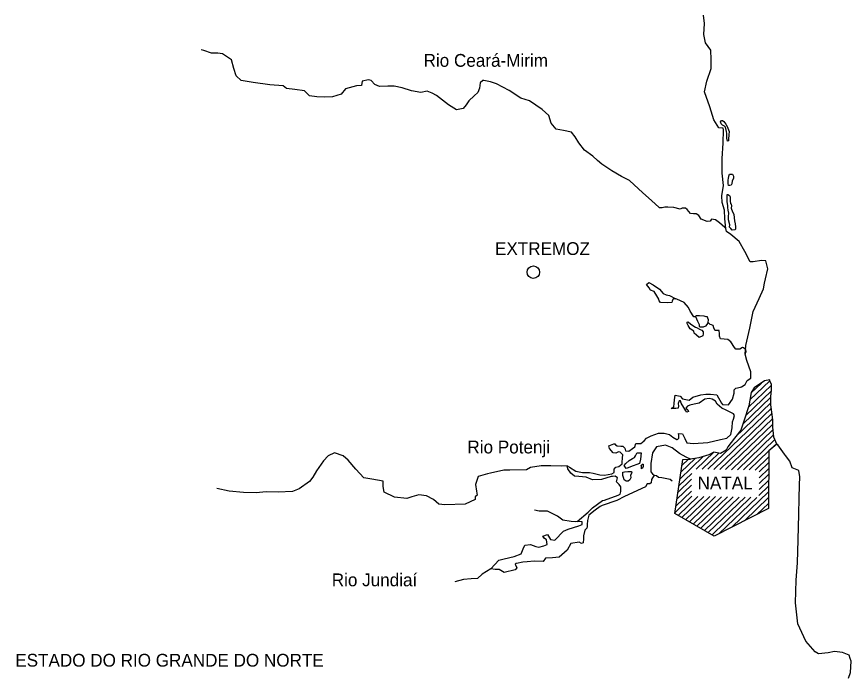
# Model space of a CAD drawing. Extents: x 662444 to 1640468, y 7452018 to 9606170.
# Drawn here: x 1550216 to 1595229, y 9338734 to 9374367 of the extents above; entities that cross this region are included whole.
import ezdxf

# ---------------------------------------------------------------- set-up
doc = ezdxf.new("R2010")
doc.units = 0
for name, color, linetype in [('Level 1', 7, 'Continuous'), ('Level 2', 7, 'Continuous'), ('Level 3', 7, 'Continuous')]:
    doc.layers.add(name, color=color, linetype=linetype)

msp = doc.modelspace()

# ---------------------------------------------------------------- linework, layer by layer
at = {"layer": 'Level 1'}
for points in [[(1586309, 9353259), (1586420, 9353167), (1586449, 9353069), (1586352, 9353030), (1586313, 9353105), (1586188, 9353286), (1586056, 9353526), (1586019, 9353640), (1585946, 9353650), (1585894, 9353497), (1585906, 9353358), (1585888, 9353253), (1585855, 9353246), (1585765, 9353231), (1585522, 9353237), (1585654, 9353323), (1585683, 9353502), (1585687, 9353705), (1585734, 9353949), (1586001, 9353902), (1586128, 9353752), (1586491, 9353687), (1586681, 9353853), (1587106, 9353974), (1587390, 9353999), (1587634, 9354002), (1587974, 9353978), (1588221, 9353524), (1588276, 9353458), (1588600, 9353425), (1588820, 9353738), (1588908, 9354054), (1588914, 9354249), (1589005, 9354336), (1589250, 9354379), (1589307, 9354410), (1589496, 9354536), (1589616, 9354745), (1589806, 9354870), (1589806, 9355205), (1589587, 9355821), (1589506, 9356157), (1589543, 9356636), (1589753, 9357568), (1589938, 9358468), (1590257, 9359170), (1590498, 9359693), (1590554, 9359994), (1590600, 9360228), (1590727, 9360764), (1590626, 9361197), (1590391, 9361210), (1589943, 9361148), (1589781, 9361136), (1589495, 9361705), (1589176, 9362241), (1588740, 9362626), (1588501, 9362786), (1588464, 9362934), (1588405, 9363457), (1588385, 9363938), (1588264, 9364340), (1588249, 9364699), (1588330, 9365266), (1588257, 9365928), (1588261, 9366710), (1588314, 9367539), (1588341, 9368273), (1588310, 9368354), (1588076, 9368376), (1587819, 9368797), (1587602, 9369503), (1587306, 9370316), (1587443, 9370892), (1587663, 9371579), (1587675, 9372067), (1587655, 9372564), (1587365, 9372961), (1587271, 9373412), (1587311, 9374006), (1587250, 9374455)], [(1588464, 9362934), (1588417, 9362992), (1588123, 9363244), (1587908, 9363411), (1587683, 9363449), (1587615, 9363344), (1587453, 9363324), (1587131, 9363446), (1586999, 9363652), (1586863, 9363729), (1586717, 9363740), (1586554, 9363744), (1586373, 9363960), (1586286, 9364036), (1586099, 9364032), (1585993, 9363986), (1585655, 9364074), (1585338, 9364090), (1585169, 9364086), (1585030, 9364057), (1584867, 9364052), (1584844, 9364086), (1584463, 9364437), (1583972, 9364888), (1583513, 9365305), (1583259, 9365540), (1582843, 9365744), (1582307, 9366050), (1581781, 9366405), (1581543, 9366614), (1581289, 9366839), (1580835, 9367168), (1580537, 9367557), (1580343, 9367887), (1580130, 9368136), (1579710, 9368227), (1579315, 9368302), (1579039, 9368626), (1578912, 9369036), (1578564, 9369361), (1577877, 9369825), (1577403, 9369966), (1576773, 9370381), (1576100, 9370746), (1575763, 9370859), (1575416, 9370925), (1575351, 9370926), (1575218, 9370807), (1575171, 9370515), (1575092, 9370281), (1574892, 9370098), (1574594, 9369836), (1574450, 9369620), (1574292, 9369419), (1573941, 9369338), (1573510, 9369616), (1572850, 9370112), (1572618, 9370248), (1572360, 9370351), (1572019, 9370286), (1571518, 9370370), (1571003, 9370529), (1570575, 9370612), (1570227, 9370620), (1569781, 9370606), (1569540, 9370708), (1569334, 9370925), (1569190, 9370961), (1568855, 9370888), (1568809, 9370660), (1568541, 9370634), (1567945, 9370469), (1567712, 9370197), (1567245, 9370037), (1566807, 9370030), (1566403, 9370039), (1566015, 9370105), (1565738, 9370372), (1565213, 9370449), (1564768, 9370500), (1564593, 9370634), (1563865, 9370692), (1562968, 9370810), (1562323, 9370923), (1562045, 9371181), (1561934, 9371574), (1561799, 9372041), (1561321, 9372362), (1561062, 9372400), (1560730, 9372407), (1560304, 9372539), (1560167, 9372583)], [(1588500, 9368171), (1588442, 9368417), (1588386, 9368467), (1588290, 9368509), (1588211, 9368592), (1588173, 9368692), (1588224, 9368764), (1588289, 9368763), (1588352, 9368720), (1588470, 9368570), (1588540, 9368447), (1588639, 9368168), (1588626, 9367996), (1588612, 9367769), (1588610, 9367671), (1588544, 9367657), (1588524, 9367820), (1588522, 9368064), (1588500, 9368171)], [(1588580, 9365571), (1588607, 9365643), (1588618, 9365773), (1588652, 9365870), (1588750, 9365876), (1588815, 9365874), (1588878, 9365767), (1588874, 9365645), (1588806, 9365508), (1588777, 9365346), (1588744, 9365282), (1588678, 9365258), (1588613, 9365253), (1588591, 9365366), (1588580, 9365571)], [(1588661, 9363011), (1588680, 9363132), (1588606, 9363412), (1588610, 9363590), (1588615, 9363762), (1588579, 9363925), (1588575, 9364080), (1588569, 9364177), (1588526, 9364374), (1588529, 9364505), (1588531, 9364619), (1588536, 9364774), (1588567, 9364772), (1588664, 9364721), (1588687, 9364648), (1588698, 9364443), (1588709, 9364273), (1588742, 9364272), (1588772, 9364173), (1588752, 9364043), (1588828, 9363845), (1588898, 9363714), (1588917, 9363526), (1588929, 9363355), (1588973, 9363191), (1588986, 9363028), (1588991, 9362929), (1588965, 9362865), (1588802, 9362845), (1588724, 9362936), (1588661, 9363011)], [(1586841, 9358183), (1586737, 9358185), (1586533, 9358483), (1586457, 9358681), (1586212, 9358946), (1585828, 9359135), (1585763, 9359145), (1585617, 9359148), (1585573, 9359019), (1585547, 9358954), (1585312, 9358935), (1584932, 9358960), (1584869, 9359035), (1584855, 9359125), (1584746, 9359307), (1584598, 9359546), (1584397, 9359608), (1584319, 9359748), (1584177, 9359914), (1584310, 9360025), (1584542, 9359898), (1584884, 9359670), (1585082, 9359438), (1585242, 9359369), (1585419, 9359332), (1585763, 9359145)], [(1589506, 9356157), (1589566, 9356302), (1589546, 9356424), (1589410, 9356510), (1589353, 9356518), (1589221, 9356432), (1588994, 9356437), (1588924, 9356529), (1588737, 9356826), (1588562, 9356961), (1588174, 9356994), (1588112, 9357127), (1588115, 9357265), (1588096, 9357436), (1587909, 9357441), (1587877, 9357458), (1587815, 9357589), (1587778, 9357712), (1587682, 9357748), (1587626, 9357765), (1587522, 9357849), (1587490, 9357850), (1587440, 9357770), (1587372, 9357681), (1587248, 9357619), (1587086, 9357623), (1587047, 9357656), (1587048, 9357689), (1587042, 9357754), (1586948, 9357920), (1586895, 9358051), (1586857, 9358150), (1586841, 9358183), (1586868, 9358247), (1587038, 9358251), (1587272, 9358237), (1587385, 9358195), (1587450, 9358192), (1587481, 9358127), (1587510, 9358037), (1587490, 9357850)], [(1586533, 9357539), (1586432, 9357703), (1586379, 9357827), (1586372, 9357892), (1586437, 9357907), (1586580, 9357789), (1586835, 9357613), (1586875, 9357595), (1587083, 9357493), (1587164, 9357466), (1587234, 9357367), (1587231, 9357261), (1587229, 9357155), (1587032, 9357062), (1586872, 9357188), (1586754, 9357297), (1586732, 9357412), (1586533, 9357539)], [(1592449, 9349554), (1592392, 9349881), (1592048, 9350036), (1591911, 9350390), (1591676, 9350697), (1591621, 9350779), (1591261, 9351269), (1591221, 9351310), (1591053, 9351688), (1590994, 9352244), (1591004, 9352627), (1590943, 9353043), (1590895, 9353436), (1590891, 9353883), (1590924, 9354217), (1590916, 9354552), (1590831, 9354716), (1590833, 9354781), (1590556, 9354723), (1589994, 9354346), (1589834, 9354105), (1589702, 9353375), (1589446, 9352607), (1589278, 9352073), (1588927, 9351633), (1588566, 9351162), (1588472, 9350984), (1588175, 9350804), (1587821, 9350885), (1587549, 9350730), (1587002, 9350571), (1586562, 9350500), (1586322, 9350612), (1585970, 9350807), (1585564, 9351118), (1585202, 9351257), (1584730, 9351171), (1584503, 9350842), (1584423, 9350258), (1584415, 9349964), (1584411, 9349818), (1584498, 9349702), (1584601, 9349634), (1584449, 9349410), (1584429, 9349231), (1584362, 9349167), (1584217, 9349171), (1584123, 9349010), (1582998, 9348483), (1582580, 9348273), (1581795, 9347998), (1581687, 9347944), (1581415, 9347755), (1581076, 9347478), (1581003, 9347194), (1580989, 9346975), (1580979, 9346869), (1580960, 9346772), (1580852, 9346669), (1580787, 9346361), (1580783, 9346207), (1580769, 9345987), (1580680, 9345956), (1580559, 9346016), (1580096, 9345954), (1579899, 9345592), (1579476, 9345220), (1579118, 9345179), (1578745, 9345155), (1578603, 9344979), (1578133, 9344991), (1577751, 9344967), (1577516, 9344940), (1577165, 9344866), (1577133, 9344868), (1577100, 9344836), (1577192, 9344646), (1577092, 9344535), (1576512, 9344394), (1576233, 9344547), (1576014, 9344552), (1575796, 9344590), (1576214, 9345060), (1576515, 9345119), (1577045, 9345244), (1577421, 9345390), (1577534, 9345664), (1577621, 9345866), (1577930, 9345900), (1578210, 9345795), (1578371, 9345758), (1578641, 9345818), (1578821, 9345903), (1578795, 9346148), (1578668, 9346240), (1578589, 9346356), (1578851, 9346431), (1578998, 9346159), (1579241, 9346137), (1579707, 9346615), (1579953, 9346722)], [(1589759, 9353694), (1590831, 9354728)], [(1589828, 9354072), (1590381, 9354605)], [(1589526, 9352845), (1590921, 9354190)], [(1589678, 9353304), (1590917, 9354499)], [(1579953, 9346722), (1580526, 9346913), (1580705, 9346982), (1580709, 9347129), (1580475, 9347142), (1580442, 9347142), (1581032, 9347650), (1581273, 9347881), (1581802, 9348267), (1581915, 9348289), (1582660, 9348556), (1582759, 9348619), (1582803, 9348757), (1582793, 9349001), (1582708, 9349141), (1582565, 9349275), (1582619, 9349494), (1582492, 9349587), (1582346, 9349574), (1582272, 9349567), (1581749, 9349400), (1581270, 9349379), (1580934, 9349534), (1580530, 9349568), (1580303, 9349581), (1580096, 9349749), (1579949, 9349981), (1579904, 9350136), (1580032, 9350068), (1580374, 9349857), (1580738, 9349774), (1580932, 9349778), (1581103, 9349790), (1581313, 9349745), (1581675, 9349655), (1581918, 9349640), (1582316, 9349713), (1582432, 9349783), (1582445, 9349954), (1582537, 9350074), (1582684, 9350103), (1582866, 9350245), (1582876, 9350318), (1582883, 9350570), (1582903, 9350733), (1582760, 9350883), (1582672, 9350902), (1582525, 9350831), (1582379, 9350835), (1582189, 9351068), (1582145, 9351224), (1582424, 9351323), (1582472, 9351321), (1582503, 9351280), (1582608, 9351220), (1582794, 9351200), (1582915, 9351205), (1583010, 9351089), (1583047, 9350958), (1583224, 9350929), (1583431, 9351079), (1583563, 9351166), (1583600, 9351344), (1583875, 9351337), (1584057, 9351488), (1584191, 9351631), (1584429, 9351756), (1584830, 9351901), (1585131, 9351910), (1585420, 9351830), (1585603, 9351696), (1585811, 9351561), (1585843, 9351543), (1585927, 9351639), (1585930, 9351770), (1585917, 9351884), (1586127, 9351870), (1586250, 9351615), (1586366, 9351384), (1586714, 9351352), (1587486, 9351398), (1588179, 9351570), (1588513, 9351635), (1588737, 9351825), (1588812, 9352199), (1588828, 9352516), (1588872, 9352661), (1588933, 9352847), (1588880, 9352946), (1588488, 9353142), (1588247, 9353246), (1587993, 9353464), (1587908, 9353629), (1587724, 9353731), (1587555, 9353767), (1587335, 9353740), (1587029, 9353527), (1586752, 9353468), (1586516, 9353417), (1586401, 9353354), (1586309, 9353259)], [(1589378, 9352391), (1590891, 9353850)], [(1587499, 9349955), (1590918, 9353251)], [(1588963, 9351679), (1590894, 9353541)], [(1587817, 9349950), (1590953, 9352974)], [(1588135, 9349944), (1590993, 9352700)], [(1588453, 9349939), (1590998, 9352393)], [(1588771, 9349933), (1591010, 9352093)], [(1589089, 9349928), (1591040, 9351810)], [(1589406, 9349922), (1591108, 9351564)], [(1591221, 9351310), (1590788, 9350957), (1590763, 9347834), (1587840, 9346354), (1585705, 9347569), (1586139, 9350478), (1586562, 9350500)], [(1590879, 9351032), (1591205, 9351346)], [(1579904, 9350136), (1579612, 9350119), (1579028, 9350132), (1578501, 9350145), (1577923, 9350045), (1577718, 9349927), (1576818, 9349908), (1576493, 9349915), (1575767, 9349753), (1575613, 9349716), (1575098, 9349557), (1574966, 9349137), (1575021, 9348777), (1575056, 9348557), (1574948, 9348470), (1574944, 9348323), (1574411, 9348076), (1573308, 9348036), (1572984, 9348077), (1572699, 9348327), (1572315, 9348531), (1571904, 9348582), (1571528, 9348460), (1571266, 9348378), (1570595, 9348442), (1570035, 9348724), (1569977, 9349018), (1569977, 9349311), (1569363, 9349415), (1568936, 9349491), (1568502, 9349964), (1568102, 9350455), (1567832, 9350680), (1567349, 9350839), (1567021, 9350675), (1566763, 9350405), (1566377, 9349867), (1566181, 9349530), (1566014, 9349298), (1565444, 9348897), (1565083, 9348750), (1564313, 9348720), (1563673, 9348742), (1563128, 9348682), (1562440, 9348698), (1561681, 9348780), (1561004, 9348919)], [(1583426, 9350529), (1583531, 9350588), (1583598, 9350676), (1583659, 9350822), (1583700, 9350845), (1583895, 9350840), (1583861, 9350499), (1583799, 9350264), (1583316, 9350088), (1583193, 9350035), (1583079, 9349996), (1582985, 9350153), (1583070, 9350273), (1583252, 9350432), (1583426, 9350529)], [(1585983, 9349429), (1587239, 9350640)], [(1586864, 9349967), (1587812, 9350880)], [(1587182, 9349961), (1588079, 9350826)], [(1589723, 9349917), (1590788, 9350944)], [(1590042, 9349911), (1590786, 9350628)], [(1583921, 9349976), (1583908, 9350098), (1583894, 9350164), (1583960, 9350228), (1584008, 9350227), (1584008, 9350194), (1584005, 9350097), (1583971, 9350008), (1583921, 9349976)], [(1586037, 9349792), (1586812, 9350540)], [(1586091, 9350157), (1586441, 9350494)], [(1590268, 9349818), (1590783, 9350314)], [(1582974, 9349388), (1582967, 9349461), (1582907, 9349618), (1582911, 9349796), (1582992, 9349819), (1583179, 9349831), (1583366, 9349834), (1583389, 9349761), (1583328, 9349632), (1583333, 9349485), (1583281, 9349389), (1583198, 9349309), (1583093, 9349312), (1582974, 9349388)], [(1585928, 9349064), (1586622, 9349733)], [(1590257, 9349183), (1590778, 9349686)], [(1590262, 9349501), (1590781, 9350000)], [(1584601, 9349634), (1584722, 9349615), (1584834, 9349532), (1585019, 9349503), (1585456, 9349427), (1585567, 9349335)], [(1585874, 9348699), (1586617, 9349416)], [(1590251, 9348867), (1590775, 9349372)], [(1595075, 9338680), (1595181, 9338995), (1595229, 9339613), (1595176, 9339745), (1595116, 9339933), (1594763, 9340072), (1594327, 9340132), (1593976, 9340059), (1593464, 9340007), (1593288, 9340100), (1592768, 9340683), (1592347, 9341622), (1592222, 9342748), (1592255, 9343970), (1592335, 9344913), (1592360, 9346151), (1592396, 9347535), (1592419, 9348397), (1592437, 9349098), (1592449, 9349554)], [(1585764, 9347971), (1586606, 9348782)], [(1585819, 9348335), (1586611, 9349099)], [(1590246, 9348549), (1590773, 9349057)], [(1585710, 9347606), (1586637, 9348500)], [(1585887, 9347465), (1586955, 9348495)], [(1586091, 9347349), (1587273, 9348489)], [(1586294, 9347233), (1587591, 9348483)], [(1586498, 9347118), (1587908, 9348478)], [(1586701, 9347002), (1588226, 9348472)], [(1586904, 9346886), (1588544, 9348467)], [(1587107, 9346770), (1588861, 9348461)], [(1587311, 9346655), (1589179, 9348456)], [(1587515, 9346539), (1589497, 9348450)], [(1587718, 9346423), (1589814, 9348445)], [(1588111, 9346492), (1590132, 9348439)], [(1588793, 9346836), (1590770, 9348743)], [(1589474, 9347181), (1590768, 9348429)], [(1590155, 9347526), (1590766, 9348114)], [(1580442, 9347142), (1580368, 9347112), (1580126, 9347142), (1579666, 9347210), (1579380, 9347429), (1578852, 9347694), (1578398, 9347704), (1578148, 9347751)], [(1575796, 9344590), (1575327, 9344292), (1575077, 9344069), (1574728, 9344045), (1574315, 9344014), (1573841, 9343879)]]:
    msp.add_lwpolyline(points, dxfattribs=at)
at = {"layer": 'Level 2'}
msp.add_ellipse((1578081, 9360586), major_axis=(336, -4), ratio=0.999999, dxfattribs=at)

# ---------------------------------------------------------------- texts
at = {"layer": 'Level 3'}
for s, height, p in [('Rio Ceará-Mirim', 689.55, (1572160, 9371666)), ('EXTREMOZ', 689.5, (1576011, 9361515)), ('Rio Potenji', 689.35, (1574525, 9350810)), ('NATAL', 689.5, (1586940, 9348873)), ('Rio Jundiaí', 689.13, (1567209, 9343645)), ('ESTADO DO RIO GRANDE DO NORTE', 688.89, (1550141, 9339310))]:
    msp.add_text(s, height=height, dxfattribs=at).set_placement(p)

doc.saveas('drawing.dxf')
